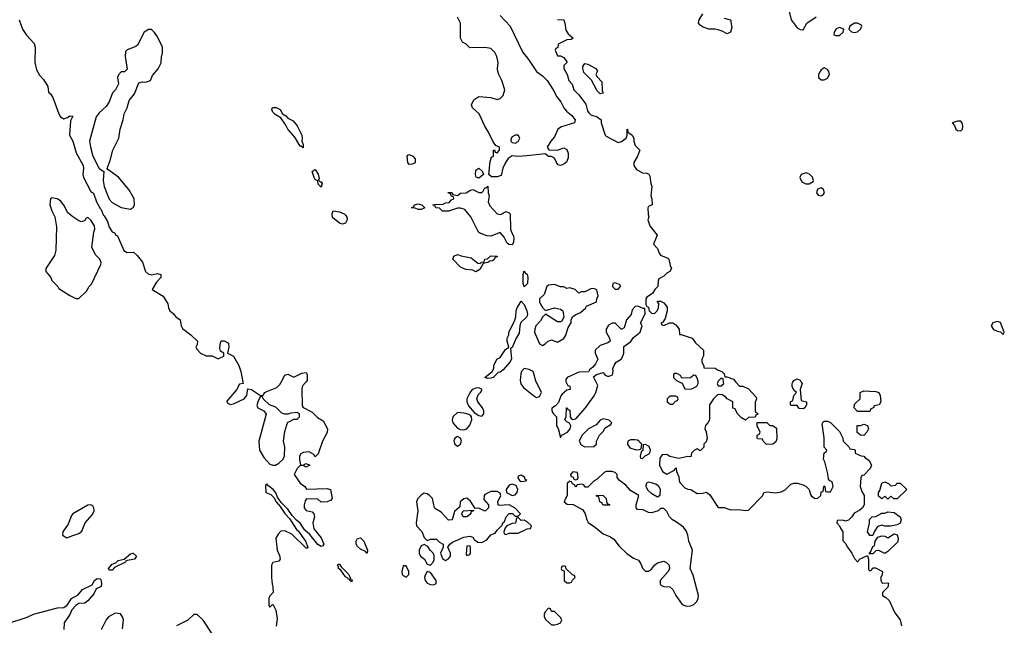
# Model space of a CAD drawing. Header units: inches. Extents: x 2380249 to 2585472, y 382747 to 546448.
# Tile 332 of 626: x 2541680 to 2548178, y 408394 to 412392. Entities that reach past the tile are written whole.
import ezdxf

# ---------------------------------------------------------------- set-up
doc = ezdxf.new("R2010")
doc.units = ezdxf.units.IN
doc.header["$MEASUREMENT"] = 0
doc.layers.add('C5440', color=7, linetype='Continuous')
doc.layers.add('C5441', color=7, linetype='Continuous')

msp = doc.modelspace()

# ---------------------------------------------------------------- linework, layer by layer
at = {"layer": 'C5440', "color": 4}
for points, elevation in [([(2543152.1, 410000), (2543154, 409990), (2543130, 409986), (2543110, 409948), (2543046, 409874), (2543050, 409862), (2543070, 409851.3), (2543090, 409856), (2543162, 409890), (2543179, 409910), (2543186, 409954), (2543210, 409951.3), (2543270, 409912), (2543287.3, 409912.7), (2543298, 409930), (2543310, 409938), (2543377.2, 409962.8), (2543396.6, 409983.4), (2543405.6, 410000)], 24), ([(2543569.1, 410000), (2543546, 409974), (2543542.8, 409957.2), (2543543.6, 409843.6), (2543551.3, 409831.3), (2543610, 409802), (2543645.4, 409765.4), (2543683.6, 409743.6), (2543712, 409690), (2543710, 409666), (2543678, 409610), (2543650, 409526), (2543630, 409506), (2543620.4, 409520.4), (2543590, 409538), (2543550, 409534), (2543534.8, 409525.2), (2543526, 409510), (2543526, 409486), (2543534, 409454), (2543550, 409452), (2543570, 409462), (2543594, 409450), (2543570, 409438), (2543550, 409448), (2543530, 409448), (2543512, 409430), (2543492, 409390), (2543530, 409332), (2543562, 409310), (2543572.7, 409292.7), (2543710, 409298), (2543732, 409290), (2543742, 409230), (2543730, 409218), (2543710, 409208.7), (2543670, 409206), (2543647.3, 409227.3), (2543572, 409228), (2543563.6, 409216.4), (2543558, 409190), (2543558, 409170), (2543570, 409152), (2543610, 409142), (2543622, 409130), (2543624.7, 409110), (2543614.8, 409070), (2543620.5, 409030), (2543670.4, 408970.4), (2543686.8, 408930), (2543681, 408919), (2543670, 408913.2), (2543646.7, 408926.7), (2543593.6, 408993.6), (2543562, 409022), (2543530, 409069.2), (2543507, 409087), (2543478.9, 409118.9), (2543450, 409161.2), (2543404.7, 409204.7), (2543380.9, 409240.9), (2543370, 409268.7), (2543353.2, 409290), (2543317.5, 409317.5), (2543310, 409328.7), (2543302, 409318), (2543304, 409270), (2543337.1, 409257.1), (2543358, 409238), (2543371.3, 409210), (2543399.1, 409179.1), (2543430, 409131), (2543459.9, 409099.9), (2543506, 409026), (2543517.1, 409017.1), (2543566.8, 408950), (2543582, 408910), (2543576.9, 408903.1), (2543570, 408904), (2543475.9, 408995.9), (2543430, 409017.2), (2543404, 409016), (2543384.5, 408995.5), (2543371, 408970), (2543378, 408890), (2543394.8, 408854.8), (2543398, 408830), (2543390, 408818), (2543351.2, 408808.9), (2543341, 408790), (2543341, 408710), (2543345.4, 408665.4), (2543351.3, 408648.7), (2543352, 408610), (2543330, 408588), (2543324, 408570), (2543324.7, 408524.7), (2543330, 408514), (2543348.4, 408531.6), (2543352, 408530), (2543370, 408494), (2543378.5, 408438.5), (2543372.5, 408387.5)], 24), ([(2544985.3, 410000), (2544988, 409988), (2545004.1, 409964.1), (2545070, 409911), (2545090, 409898), (2545110, 409904.7), (2545124, 409930), (2545090, 409998), (2545089.4, 410000)], 28), ([(2545285.6, 410000), (2545298, 409978), (2545311.6, 409971.6), (2545312, 409950), (2545290, 409946), (2545259.6, 409920.4), (2545251.2, 409908.9), (2545235.3, 409864.7), (2545216.9, 409843.1), (2545192.7, 409827.3), (2545192, 409810), (2545202, 409790), (2545222, 409770), (2545222.8, 409710), (2545233, 409693), (2545250, 409634), (2545258, 409650), (2545296, 409670), (2545312.7, 409690), (2545317.2, 409710), (2545309.2, 409729.2), (2545290, 409738), (2545278, 409750), (2545287.3, 409772.7), (2545288, 409830), (2545294, 409830), (2545298, 409818), (2545310, 409814), (2545312, 409770), (2545319.6, 409759.6), (2545330, 409752), (2545350, 409758), (2545414, 409830), (2545471.8, 409908.2), (2545481.2, 409930), (2545496.4, 409976.4), (2545483.9, 410000)], 28), ([(2546405.7, 410000), (2546430, 409972), (2546452, 409972), (2546490, 409954), (2546539.6, 409899.6), (2546542, 409890), (2546532.7, 409867.3), (2546534, 409810), (2546538, 409798), (2546550, 409794), (2546551.3, 409788.7), (2546538, 409782), (2546532.7, 409767.3), (2546490, 409766), (2546470, 409748), (2546443.1, 409763.1), (2546418, 409790), (2546402, 409822), (2546387.3, 409827.3), (2546386, 409870), (2546350, 409888), (2546340.4, 409900.4), (2546316.4, 409916.4), (2546290, 409918), (2546285.4, 409914.6), (2546258, 409890), (2546232, 409850), (2546232, 409750), (2546222, 409730), (2546206.4, 409713.6), (2546201, 409690), (2546210.8, 409670.8), (2546218, 409630), (2546210, 409606), (2546194, 409590), (2546194, 409570), (2546170, 409546), (2546150, 409558), (2546134, 409550), (2546114, 409530), (2546110, 409506), (2546090, 409508), (2546030, 409495.3), (2545970, 409508.7), (2545950, 409522), (2545921, 409519), (2545903.6, 409496.4), (2545902, 409450), (2545922, 409410), (2545950, 409392), (2546002, 409418), (2546006, 409430), (2546012.7, 409432.7), (2546014, 409410), (2546030, 409374), (2546031.3, 409350), (2546036.9, 409336.9), (2546070, 409302), (2546090, 409292), (2546110, 409291.3), (2546150, 409264.7), (2546185.4, 409265.4), (2546212, 409272), (2546235.3, 409255.3), (2546290, 409172), (2546330, 409171.3), (2546370, 409156), (2546421.5, 409158.5), (2546470, 409150.7), (2546490, 409154.8), (2546584, 409250), (2546590, 409271.3), (2546610, 409276), (2546670, 409268), (2546705.8, 409274.2), (2546731.9, 409288.1), (2546770, 409326), (2546790, 409332), (2546810, 409332), (2546850, 409322), (2546870.9, 409310.9), (2546890.9, 409290.9), (2546898, 409258), (2546905.4, 409245.4), (2546930, 409232), (2546947.3, 409232.7), (2546966, 409250), (2546970, 409274), (2546982, 409278), (2546986, 409310), (2546990, 409314), (2546994, 409310), (2546998, 409278), (2547010, 409274), (2547030, 409274), (2547048, 409310), (2547042, 409342), (2547027.3, 409347.3), (2547018, 409358), (2547013.6, 409393.6), (2546993.2, 409473.2), (2546984, 409490), (2546988.4, 409531.6), (2547002, 409538), (2547006, 409550), (2546988, 409570), (2546988, 409632), (2546976.4, 409723.6), (2546982, 409738), (2546990, 409742), (2547010, 409742), (2547030, 409732), (2547090, 409674), (2547112, 409630), (2547114, 409610), (2547152.7, 409572.7), (2547158, 409558), (2547190, 409554), (2547194, 409550), (2547194, 409530), (2547232.7, 409512.7), (2547251.2, 409511.1), (2547259.6, 409499.6), (2547283.6, 409483.6), (2547302, 409450), (2547292, 409430), (2547250, 409386), (2547238, 409382), (2547232, 409368), (2547226, 409310), (2547236.9, 409276.9), (2547252, 409250), (2547254, 409230), (2547254, 409190), (2547242, 409170), (2547225.4, 409154.6), (2547186.8, 409133.2), (2547172, 409110), (2547150, 409088.7), (2547130, 409082), (2547110, 409088), (2547074, 409086), (2547072, 409070), (2547091.3, 409051.3), (2547098, 409030), (2547111.3, 409010), (2547112.7, 408952.7), (2547130, 408934), (2547142, 408910), (2547172, 408870), (2547190, 408834), (2547210, 408814), (2547227.3, 408832.7), (2547274, 408854), (2547282, 408830), (2547282, 408762), (2547290, 408754), (2547302, 408758), (2547310, 408774), (2547327.3, 408772.7), (2547374, 408750), (2547371.6, 408728.4), (2547362, 408710), (2547362, 408690), (2547372.7, 408672.7), (2547410, 408674), (2547414, 408670), (2547410, 408646), (2547374, 408610), (2547374, 408590), (2547396.9, 408576.9), (2547417.3, 408557.3), (2547456, 408476), (2547491, 408430), (2547498.8, 408390)], 28), ([(2546036.3, 410000), (2546052.7, 409992.7), (2546070, 409954), (2546110, 409952), (2546130, 409962), (2546148, 409972), (2546158, 409990), (2546157, 410000)], 28), ([(2546287, 410000), (2546282, 409990), (2546290, 409974), (2546310, 409974), (2546326, 409990), (2546324.7, 410000)], 28), ([(2546838, 410000), (2546844.7, 409990), (2546831.3, 409950), (2546838, 409878), (2546872, 409870), (2546872, 409850), (2546862, 409830), (2546850, 409822), (2546824.7, 409824.7), (2546810, 409846), (2546770, 409846), (2546768, 409850), (2546768, 409870), (2546782, 409878), (2546788.4, 409911.6), (2546806, 409930), (2546790, 409946), (2546778, 409970), (2546778, 409990), (2546783.1, 410000)], 28), ([(2541595.4, 408404.6), (2541730, 408447.9), (2541770, 408467.8), (2541930, 408510.2), (2541970, 408511.8), (2541992.8, 408527.2), (2542020.5, 408570), (2542065.1, 408594.9), (2542094, 408630), (2542158.9, 408661.1), (2542172.3, 408690), (2542190, 408702.4), (2542210, 408700.7), (2542215.8, 408695.8), (2542219.3, 408670), (2542217.3, 408650), (2542184.7, 408635.3), (2542170, 408600.9), (2542130, 408556.2), (2542110, 408539.5), (2542070, 408538.4), (2542050, 408525.6), (2542023, 408497), (2542010, 408466), (2541972.2, 408410), (2541970, 408366)], 16), ([(2542357.2, 408370), (2542364, 408430), (2542359, 408450), (2542346, 408470), (2542310, 408473.2), (2542266, 408450), (2542251, 408430), (2542216.8, 408363.2)], 24), ([(2542955.3, 408330), (2542890, 408428), (2542850, 408466), (2542830, 408466), (2542790, 408428), (2542714, 408390)], 24)]:
    msp.add_lwpolyline(points, dxfattribs=dict(at, elevation=elevation))
for points, elevation in [([(2544710, 409960.9), (2544690, 409959.3), (2544666.8, 409950), (2544650, 409928.7), (2544630.7, 409890), (2544630.6, 409870), (2544641.7, 409841.7), (2544678.8, 409798.8), (2544710, 409779.1), (2544730, 409774), (2544743.7, 409790), (2544743.6, 409810), (2544735.1, 409830), (2544703.6, 409870), (2544697.6, 409890), (2544705.1, 409914.9), (2544721.2, 409930), (2544732.7, 409950)], 28), ([(2547210, 409806), (2547188, 409830), (2547190, 409854), (2547226, 409890), (2547226, 409930), (2547250, 409942), (2547330, 409938), (2547350.7, 409930.7), (2547358, 409910), (2547362, 409870), (2547352, 409850), (2547318, 409842), (2547314, 409830), (2547298, 409822), (2547290, 409806)], 28), ([(2543270, 409906), (2543251.3, 409870), (2543245.4, 409845.4), (2543252, 409830), (2543290.8, 409810.8), (2543307.1, 409787.1), (2543258.8, 409610), (2543262, 409550), (2543290, 409502), (2543330, 409458), (2543350, 409451.3), (2543368.4, 409451.6), (2543390, 409464.7), (2543418, 409490), (2543428.4, 409511.6), (2543429, 409570), (2543421.2, 409610), (2543430, 409674), (2543442, 409718), (2543450, 409734), (2543460.4, 409739.6), (2543490, 409754), (2543510, 409754), (2543526, 409770), (2543526, 409790), (2543510, 409798), (2543470, 409795.3), (2543450, 409788), (2543430, 409788), (2543410, 409795.3), (2543370, 409833.2), (2543329.3, 409849.3), (2543286, 409890), (2543282, 409902)], 24), ([(2546010, 409906), (2545970, 409906), (2545954, 409890), (2545954, 409870), (2545962, 409862), (2545970, 409854), (2545990, 409854), (2546007.3, 409872.7), (2546022, 409878), (2546026, 409890), (2546022, 409902)], 28), ([(2544570, 409799.3), (2544538.8, 409770), (2544534.8, 409750), (2544538.8, 409730), (2544570, 409694.8), (2544586.8, 409686.8), (2544610, 409684), (2544630, 409690.8), (2544650, 409716), (2544662.9, 409750), (2544661.2, 409770), (2544657.5, 409777.5), (2544644.8, 409784.8), (2544614, 409794)], 28), ([(2545530, 409758), (2545510, 409748), (2545483.6, 409716.4), (2545434, 409690), (2545390, 409646), (2545372, 409610), (2545385.4, 409585.4), (2545410, 409572), (2545470, 409574), (2545486, 409590), (2545486, 409610), (2545506, 409650), (2545530, 409674), (2545543.1, 409696.9), (2545580.4, 409719.6), (2545588, 409730), (2545570, 409748)], 28), ([(2546608.4, 409588.4), (2546586, 409610), (2546582, 409622), (2546550, 409626), (2546546, 409630), (2546546, 409650), (2546562, 409658), (2546566, 409670), (2546548, 409710), (2546547.3, 409732.7), (2546610, 409732), (2546630, 409714), (2546650, 409712), (2546675.3, 409695.3), (2546676, 409624), (2546670, 409606), (2546650, 409588.7)], 28), ([(2547250, 409646), (2547228.4, 409648.4), (2547207.3, 409667.3), (2547207.3, 409712.7), (2547230, 409714), (2547250, 409722), (2547274, 409714), (2547282, 409690), (2547271, 409669)], 28), ([(2544570, 409641.2), (2544550.7, 409629.3), (2544544, 409610), (2544551, 409590), (2544570, 409577.3), (2544589, 409590), (2544595.1, 409610), (2544589.3, 409629.3)], 28), ([(2545739, 409619), (2545710, 409618), (2545694, 409610), (2545692, 409590), (2545706.4, 409566.4), (2545748, 409552), (2545770, 409554), (2545782, 409558), (2545786, 409590), (2545768.4, 409608.4), (2545756.4, 409616.4)], 28), ([(2545810, 409588), (2545794, 409586), (2545792, 409548), (2545782, 409538), (2545774, 409510), (2545778, 409498), (2545790, 409494), (2545807.3, 409512.7), (2545834.6, 409525.4), (2545840.4, 409539.6), (2545842, 409550), (2545833.6, 409573.6)], 28), ([(2545588.8, 409408.9), (2545551.2, 409408.9), (2545536.9, 409403.1), (2545490, 409358), (2545471.6, 409348.4), (2545430, 409306), (2545410, 409306), (2545402, 409322), (2545390, 409326), (2545358, 409322), (2545350, 409306), (2545342, 409322), (2545327.3, 409327.3), (2545322, 409342), (2545310, 409346), (2545294, 409330), (2545294, 409250), (2545283.6, 409236.4), (2545274, 409210), (2545292.7, 409192.7), (2545331.6, 409191.6), (2545396.9, 409156.9), (2545412, 409130), (2545422, 409090), (2545431.6, 409071.6), (2545479.8, 409039.8), (2545530, 408998), (2545578, 408978), (2545602, 408962), (2545635.3, 408915.3), (2545687.1, 408867.1), (2545730, 408838), (2545763.6, 408823.6), (2545779.8, 408799.8), (2545791.2, 408771.1), (2545810, 408752), (2545830, 408751.3), (2545850, 408764.7), (2545869.4, 408790.6), (2545890, 408806), (2545930, 408818), (2545950, 408806), (2545966, 408790), (2545967.3, 408770), (2545958.8, 408750), (2545906, 408690), (2545906.4, 408666.4), (2545916, 408656), (2545930, 408651), (2545970, 408647.3), (2545990, 408630.8), (2546010.5, 408590.5), (2546051.2, 408531.1), (2546079.6, 408519.6), (2546110, 408522), (2546128.4, 408531.6), (2546148.4, 408551.6), (2546158, 408570), (2546159, 408590), (2546125.6, 408725.6), (2546104, 408770), (2546119.3, 408890), (2546095.1, 408950), (2546089.2, 408990), (2546078, 409018), (2546061.2, 409041.2), (2546015.5, 409075.5), (2545988, 409090), (2545968, 409110), (2545950, 409146), (2545930, 409166), (2545910, 409166), (2545894, 409150), (2545850, 409135.3), (2545830, 409138), (2545795.3, 409155.3), (2545758, 409158), (2545748.4, 409168.4), (2545748.4, 409188.4), (2545766, 409250), (2545710, 409284), (2545679.1, 409319.1), (2545639, 409350), (2545624, 409370), (2545622, 409390), (2545610, 409402)], 28), ([(2545330, 409406), (2545314, 409390), (2545318, 409378), (2545332.7, 409372.7), (2545338, 409358), (2545350, 409354), (2545362, 409358), (2545366, 409370), (2545362, 409402)], 28), ([(2544990, 409385.2), (2544970, 409378), (2544966.8, 409366.8), (2544978, 409350), (2544990, 409342.8), (2545010, 409344.7), (2545026, 409350), (2545016.4, 409356.4), (2545011.9, 409371.9)], 28), ([(2545830, 409338), (2545814, 409330), (2545812, 409310), (2545825.4, 409285.4), (2545846.4, 409266.4), (2545890, 409242), (2545907.3, 409252.7), (2545908.7, 409290), (2545898, 409310), (2545883.1, 409323.1), (2545850, 409335.3)], 28), ([(2547430, 409314), (2547462, 409318), (2547468.4, 409331.6), (2547490, 409332), (2547530, 409294), (2547530, 409286), (2547470, 409228), (2547448.4, 409228.4), (2547430, 409246), (2547410, 409226), (2547390, 409246), (2547370, 409228), (2547347.3, 409247.3), (2547348, 409270), (2547356.4, 409283.6), (2547370, 409332), (2547390, 409342), (2547414, 409330)], 28), ([(2544830, 409278), (2544790, 409278), (2544750, 409258), (2544744.7, 409250), (2544743.6, 409223.6), (2544774, 409190), (2544774, 409170), (2544754, 409150), (2544750, 409148), (2544710, 409168), (2544686, 409166), (2544654.2, 409214.2), (2544630, 409232.7), (2544610, 409229), (2544586.8, 409210), (2544583.6, 409176.4), (2544550, 409146), (2544534, 409090), (2544510, 409088), (2544460.4, 409140.4), (2544423.1, 409163.1), (2544418, 409170), (2544405.2, 409230), (2544385.2, 409250), (2544370, 409262.7), (2544350, 409265.2), (2544330, 409253.2), (2544307.3, 409230), (2544299.1, 409210), (2544307.7, 409150), (2544296, 409070), (2544298, 409050), (2544333.7, 409013.7), (2544350, 408974), (2544370, 408954), (2544390, 408962), (2544430, 408962), (2544450, 408942), (2544474, 408930), (2544474, 408910), (2544458, 408870), (2544470, 408834), (2544490, 408822), (2544510, 408832), (2544522, 408850), (2544522, 408870), (2544506, 408910), (2544518, 408930), (2544536.5, 408943.5), (2544610, 408974.8), (2544650, 408982.8), (2544670, 408974.8), (2544679.3, 408959.3), (2544702.4, 408942.4), (2544730, 408940.5), (2544761.7, 408958.3), (2544790, 408991), (2544817.2, 409002.8), (2544830, 409022), (2544864, 409056), (2544869, 409070), (2544880.4, 409079.6), (2544889.4, 409110.6), (2544910, 409131.3), (2544931.6, 409131.6), (2544950, 409114), (2544970, 409114), (2544986, 409130), (2544950, 409168), (2544910, 409189), (2544844, 409184), (2544838, 409190), (2544835.3, 409210), (2544855.3, 409250), (2544850, 409266)], 28), ([(2544930, 409326), (2544910, 409319), (2544891, 409290), (2544892, 409270), (2544930, 409250.8), (2544950, 409254.8), (2544962.7, 409270), (2544966.6, 409290), (2544956.2, 409316.2)], 28), ([(2545530, 409186), (2545522, 409202), (2545508.4, 409208.4), (2545502, 409242), (2545487.3, 409247.3), (2545487.3, 409252.7), (2545531.2, 409251.1), (2545551.3, 409230), (2545552, 409212), (2545558, 409198), (2545574, 409190), (2545570, 409186)], 28), ([(2542150, 409189.2), (2542130, 409186.6), (2542031, 409130), (2542021.7, 409118.3), (2541998.5, 409061.5), (2541964.7, 409010), (2541962, 408990), (2541990, 408972), (2542030, 408986), (2542070, 409000.7), (2542090, 409016), (2542112.7, 409070), (2542157.2, 409122.8), (2542171.9, 409148.1), (2542169.2, 409170), (2542162, 409182)], 24), ([(2544630, 409109), (2544606, 409110), (2544598, 409130), (2544606, 409150), (2544674, 409154), (2544674, 409150), (2544658, 409142), (2544658, 409130)], 28), ([(2547430, 409048), (2547390, 409048.7), (2547370, 409055.3), (2547350, 409048.7), (2547338, 409042), (2547318, 409010), (2547310, 408986), (2547290, 408986), (2547275.3, 409010), (2547288, 409068), (2547288, 409092), (2547306, 409110), (2547330, 409112), (2547370, 409134), (2547390, 409134), (2547410, 409142), (2547450, 409138), (2547491.3, 409110), (2547498, 409090), (2547490, 409068), (2547470, 409058)], 28), ([(2544970, 409106), (2544958, 409102), (2544952.7, 409067.3), (2544930, 409066), (2544894, 409050), (2544883.6, 409036.4), (2544874, 409010), (2544878, 408998), (2544890, 408994), (2544910, 409002), (2544970, 409002), (2545028.4, 409031.6), (2545050, 409034), (2545058, 409050), (2545030, 409078), (2545010, 409088), (2544990, 409086)], 28), ([(2543970, 408869.2), (2543962, 408882), (2543930, 408896), (2543910, 408914), (2543900.9, 408930), (2543899.3, 408950), (2543910, 408966), (2543930, 408970.8), (2543950.4, 408950.4), (2543976, 408890), (2543974, 408870)], 24), ([(2547390, 408868), (2547350, 408888), (2547330, 408886), (2547310, 408866), (2547286, 408866), (2547298, 408882), (2547310, 408914), (2547322, 408918), (2547326, 408950), (2547344, 408976), (2547370, 408984.7), (2547390, 408982), (2547410, 408972), (2547450, 408998), (2547470, 408992), (2547478, 408970), (2547474.8, 408945.2), (2547410, 408882)], 28), ([(2544350, 408928), (2544330, 408918), (2544316, 408890), (2544316, 408870), (2544326, 408850), (2544350.7, 408830.7), (2544370, 408798), (2544390, 408792), (2544408.8, 408811.1), (2544414.6, 408825.4), (2544414.6, 408854.6), (2544408.7, 408870), (2544388.7, 408890), (2544374, 408914)], 28), ([(2544650, 408918), (2544630, 408915.3), (2544625.4, 408865.4), (2544630, 408854), (2544650, 408862), (2544654.6, 408874.6), (2544655.3, 408910)], 28), ([(2542290, 408757.2), (2542270, 408758), (2542266, 408770), (2542290, 408797.3), (2542313.2, 408806.8), (2542330, 408821), (2542368.9, 408831.1), (2542410, 408866), (2542426, 408870), (2542429.6, 408870.4), (2542450.5, 408850.5), (2542438, 408830), (2542381, 408819), (2542378, 408810), (2542304.9, 408775.1)], 16), ([(2543870, 408678), (2543866.3, 408686.3), (2543858, 408690), (2543858, 408698), (2543850, 408695.3), (2543844.8, 408704.8), (2543830, 408714), (2543798.9, 408758.9), (2543783.7, 408770), (2543783.1, 408783.1), (2543778, 408790), (2543783.1, 408796.9), (2543790, 408798), (2543800.5, 408780.5), (2543850.4, 408730.4), (2543861, 408710), (2543861, 408701), (2543870, 408698), (2543874.8, 408690)], 24), ([(2544230, 408786), (2544210, 408786), (2544201, 408750), (2544204.7, 408730), (2544210, 408722), (2544230, 408712), (2544248, 408730), (2544248, 408750)], 28), ([(2544370, 408748), (2544354.8, 408725.2), (2544350.8, 408710), (2544354.8, 408690), (2544370, 408671), (2544390, 408662.8), (2544410, 408661), (2544428, 408670), (2544428.7, 408690), (2544390, 408742)], 28), ([(2545270, 408786), (2545258, 408782), (2545254, 408770), (2545258, 408758), (2545274, 408754), (2545274, 408690), (2545290, 408674), (2545310, 408674), (2545322, 408678), (2545327.3, 408692.7), (2545346, 408710), (2545342, 408722), (2545327.3, 408727.3), (2545286, 408766), (2545282, 408782)], 28), ([(2545170, 408506), (2545150, 408486), (2545142, 408470), (2545142, 408450), (2545152, 408430), (2545190, 408398), (2545210, 408396), (2545230, 408401), (2545248, 408410), (2545256.4, 408423.6), (2545258, 408430), (2545250, 408446), (2545210, 408486), (2545190, 408486), (2545182, 408502)], 28)]:
    msp.add_lwpolyline(points, close=True, dxfattribs=dict(at, elevation=elevation))
at = {"layer": 'C5441', "color": 4}
for points, elevation in [([(2546747.3, 412490), (2546771.3, 412390), (2546810, 412339.1), (2546830, 412327.7), (2546850, 412324.7), (2546875.3, 412370), (2546935.3, 412410)], 32), ([(2541676, 412390), (2541698, 412330), (2541724.7, 412290), (2541774.4, 412234.4), (2541781, 412210), (2541778.8, 412110), (2541790, 412062), (2541810, 412026), (2541836.8, 411996.8), (2541864.7, 411950), (2541870, 411914), (2541883.5, 411903.5), (2541899.1, 411879.1), (2541938.4, 411770), (2541950, 411750.7), (2541970, 411738), (2541994.6, 411745.4), (2542010, 411758), (2542030, 411754), (2542014.8, 411725.2), (2542008.2, 411630), (2542030.3, 411590), (2542053.3, 411513.3), (2542098, 411430), (2542100.7, 411410), (2542096, 411370), (2542101, 411350), (2542150, 411258), (2542166.4, 411246.4), (2542187.3, 411190), (2542210, 411144.7), (2542218, 411138), (2542230, 411104.7), (2542238, 411098), (2542259.1, 411059.1), (2542270, 411022), (2542290, 410992), (2542304.7, 410984.7), (2542314, 410970), (2542324.7, 410964.7), (2542367.5, 410867.5), (2542390, 410854), (2542430, 410858), (2542455.9, 410835.9), (2542490.6, 410790.6), (2542511, 410730), (2542530, 410711), (2542552.1, 410707.9), (2542590, 410717.3), (2542610.5, 410710.5), (2542610.3, 410689.7), (2542581.7, 410658.3), (2542554, 410610), (2542626.4, 410566.4), (2542656.3, 410516.3), (2542661, 410490), (2542671, 410470), (2542692.7, 410452.7), (2542710, 410431), (2542738, 410410), (2542746, 410370), (2542754.4, 410354.4), (2542810, 410312), (2542854, 410270), (2542851.6, 410248.4), (2542842, 410230), (2542850, 410214), (2542874, 410190), (2542910, 410172), (2542950, 410172), (2542990, 410154), (2543026, 410170), (2543026, 410190), (2543004, 410204), (2543000.2, 410220.2), (2543002, 410250), (2543009.1, 410270.9), (2543030, 410272), (2543057.3, 410257.3), (2543061, 410230), (2543052, 410190), (2543090.5, 410170.5), (2543126, 410110), (2543138.8, 410070), (2543152.1, 410000)], 24), ([(2544850, 412418.8), (2544916, 412350), (2544999.1, 412179.1), (2545038.8, 412130), (2545090.8, 412050), (2545130, 412022), (2545160.5, 411990), (2545200.5, 411930), (2545223.8, 411883.8), (2545250.8, 411850), (2545270.7, 411810), (2545288.3, 411788.3), (2545321.4, 411761.4), (2545344.7, 411730), (2545342, 411710), (2545254.8, 411685.2), (2545230.8, 411669.2), (2545210, 411618), (2545184.7, 411590), (2545162, 411550), (2545172.7, 411532.7), (2545230, 411531.3), (2545270, 411546), (2545290, 411536), (2545300.5, 411510), (2545299.9, 411480.1), (2545287.9, 411452.1), (2545270, 411437.2), (2545250, 411429.2), (2545234.6, 411434.6), (2545222, 411450), (2545210, 411478), (2545190, 411488), (2545170, 411488), (2545147.3, 411507.3), (2545027.1, 411492.9), (2544970, 411489.3), (2544930, 411493.2), (2544903.8, 411476.2), (2544886, 411450), (2544867.5, 411412.5), (2544856.8, 411363.2), (2544830, 411354), (2544794.6, 411354.6), (2544775.3, 411370), (2544784.5, 411455.5), (2544794.6, 411485.4), (2544806, 411490), (2544806, 411530), (2544812.7, 411532.7), (2544818, 411518), (2544830, 411514), (2544846, 411530), (2544846, 411550), (2544822, 411562), (2544805.2, 411585.2), (2544774, 411650), (2544749.3, 411689.3), (2544713.2, 411770), (2544669.2, 411809.2), (2544662, 411830), (2544678, 411862), (2544710, 411884.7), (2544790, 411878.8), (2544830, 411866), (2544850, 411871.3), (2544870, 411892), (2544881.2, 411930), (2544862.7, 411990), (2544840.9, 412030), (2544835.1, 412050), (2544832.7, 412070), (2544837.2, 412110), (2544829, 412150), (2544815.5, 412175.5), (2544790, 412202), (2544750, 412208.7), (2544650, 412206), (2544626, 412230), (2544603.1, 412243.1), (2544588, 412270), (2544588, 412370), (2544568.8, 412408.9)], 24), ([(2545230, 412393.4), (2545270.7, 412390.7), (2545278, 412370), (2545283.5, 412323.5), (2545299.6, 412299.6), (2545332, 412270), (2545319.6, 412260.4), (2545290, 412258), (2545234, 412230), (2545231.6, 412208.4), (2545218, 412202), (2545214, 412190), (2545230, 412154), (2545250, 412154), (2545270, 412142), (2545290, 412114), (2545291.3, 412110), (2545272, 412090), (2545272, 412070), (2545292, 412030), (2545304.7, 411990), (2545325.4, 411965.4), (2545338, 411930), (2545370, 411896), (2545415.1, 411835.1), (2545428.2, 411790), (2545437, 411777), (2545450, 411764.9), (2545491.3, 411750), (2545518, 411730), (2545518, 411710), (2545542.8, 411630), (2545550, 411622.8), (2545630, 411580.7), (2545637.5, 411582.5), (2545652.3, 411587.7), (2545682, 411610), (2545688.7, 411630), (2545688.7, 411670), (2545692, 411670), (2545694, 411650), (2545722, 411630), (2545732, 411610), (2545732, 411590), (2545742, 411562), (2545772, 411530), (2545758, 411490), (2545732, 411450), (2545732, 411430), (2545750, 411402), (2545790, 411382), (2545819.6, 411379.6), (2545832.7, 411372.7), (2545839.6, 411359.6), (2545844.7, 411310), (2545852, 411290), (2545844.7, 411230), (2545851.6, 411208.4), (2545854, 411170), (2545830, 411158), (2545824.7, 411150), (2545826.8, 411106.8), (2545832, 411090), (2545824.7, 411070), (2545838, 411030), (2545886, 410970), (2545862, 410910), (2545890, 410882), (2545901, 410850), (2545910, 410838), (2545958, 410818), (2545964.7, 410810), (2545972, 410770), (2545982, 410750), (2545970.9, 410729.1), (2545950, 410718), (2545930, 410698), (2545898, 410682), (2545892.7, 410667.3), (2545891, 410630), (2545871.3, 410610), (2545855.3, 410584.7), (2545819.6, 410560.4), (2545812, 410550), (2545812.7, 410512.7), (2545818, 410498), (2545830, 410494), (2545834, 410470), (2545850, 410454), (2545870, 410452), (2545888, 410470), (2545895.3, 410490), (2545898, 410518), (2545888.4, 410528.4), (2545890, 410534), (2545910, 410534), (2545930, 410522), (2545954, 410494), (2545954, 410470), (2545939.8, 410420.2), (2545924.7, 410395.3), (2545914, 410390), (2545918, 410378), (2545930, 410374), (2545968.7, 410391.3), (2545990, 410391), (2546010, 410378), (2546031.3, 410350), (2546034, 410314), (2546046, 410314), (2546118, 410290), (2546139.6, 410259.6), (2546192, 410210), (2546192.7, 410172.7), (2546182, 410150), (2546182, 410130), (2546194, 410106), (2546194, 410094), (2546270, 410091), (2546290, 410078), (2546314, 410070), (2546330, 410054), (2546334, 410034), (2546346, 410034), (2546390, 410018), (2546405.7, 410000)], 28), ([(2546330, 412401), (2546370.8, 412390.8), (2546379.8, 412340.2), (2546370.9, 412309.1), (2546350, 412298), (2546316.5, 412316.5), (2546290, 412324), (2546270, 412328.7), (2546228.4, 412328.4), (2546190, 412342), (2546170, 412355.3), (2546159, 412370), (2546165.2, 412390), (2546189.3, 412430)], 28), ([(2545483.9, 410000), (2545466, 410034), (2545486, 410050), (2545530, 410062), (2545544.7, 410044.7), (2545559.6, 410039.6), (2545570, 410038.8), (2545592.3, 410047.7), (2545597.2, 410070), (2545594, 410090), (2545604, 410110), (2545617.2, 410130), (2545649.2, 410150), (2545660.9, 410170), (2545666.6, 410190), (2545666.3, 410233.7), (2545712.1, 410267.9), (2545730, 410294.8), (2545775.3, 410330), (2545788, 410370), (2545778, 410390), (2545808, 410450), (2545806, 410486), (2545794, 410486), (2545760.4, 410500.4), (2545741, 410499), (2545722.8, 410477.2), (2545714.8, 410445.2), (2545684.7, 410410), (2545670, 410358), (2545654, 410350), (2545650, 410349), (2545610, 410388), (2545590, 410388), (2545565.4, 410374.6), (2545551.3, 410350), (2545551.3, 410330), (2545571.3, 410290), (2545576, 410270), (2545562, 410258), (2545510, 410242), (2545478, 410210), (2545478, 410190), (2545494.8, 410150), (2545479.8, 410120.2), (2545462, 410098), (2545439.6, 410080.4), (2545432.7, 410067.3), (2545370, 410064), (2545294, 410030), (2545283.6, 410016.4), (2545283.6, 410003.6), (2545285.6, 410000)], 28), ([(2543405.6, 410000), (2543430, 410044.7), (2543450, 410051.3), (2543490, 410032), (2543542, 410058), (2543570, 410062), (2543578, 410050), (2543578, 410010), (2543569.1, 410000)], 24), ([(2545089.4, 410000), (2545068.8, 410068.9), (2545042, 410082), (2545010, 410088.7), (2544990.7, 410069.3), (2544986.2, 410053.8), (2544983, 410010), (2544985.3, 410000)], 28), ([(2546157, 410000), (2546155.3, 410015.3), (2546142, 410042), (2546130, 410046), (2546107.3, 410027.3), (2546050, 410026), (2546042, 410042), (2546016.4, 410056.4), (2546003.6, 410056.4), (2545994, 410050), (2545994, 410030), (2546014, 410010), (2546036.3, 410000)], 28), ([(2546324.7, 410000), (2546322, 410022), (2546310, 410026), (2546290, 410006), (2546287, 410000)], 28), ([(2546783.1, 410000), (2546788.8, 410011.1), (2546810, 410022), (2546830, 410012), (2546838, 410000)], 28)]:
    msp.add_lwpolyline(points, dxfattribs=dict(at, elevation=elevation))
for points, elevation in [([(2542550, 412328), (2542530, 412328), (2542502, 412310), (2542456.9, 412223.1), (2542445.4, 412214.6), (2542390, 412194), (2542378.8, 412181.2), (2542374.8, 412150), (2542390, 412066), (2542371.3, 412048.7), (2542350, 412048), (2542331.1, 412028.9), (2542326, 412010), (2542331.1, 411968.9), (2542312, 411930), (2542291.1, 411908.9), (2542270.9, 411849.1), (2542250, 411818), (2542203.5, 411776.5), (2542184.7, 411750), (2542141, 411590), (2542146, 411550), (2542162.8, 411490), (2542204.7, 411410), (2542234, 411390), (2542230.8, 411330), (2542237.3, 411290), (2542270, 411207.7), (2542290, 411184.9), (2542350, 411152), (2542410, 411142), (2542430, 411154), (2542438, 411170), (2542435.3, 411210), (2542399, 411270), (2542331.9, 411351.9), (2542262, 411402), (2542258, 411410), (2542277.5, 411462.5), (2542294, 411530), (2542334, 411610), (2542342, 411670), (2542362, 411730), (2542369, 411770), (2542389.1, 411810.9), (2542402, 411858), (2542438, 411902), (2542465.2, 411974.8), (2542490, 411981), (2542510, 411978.8), (2542542, 411990), (2542557.2, 412022.8), (2542592.5, 412067.5), (2542612.5, 412107.5), (2542615.3, 412150), (2542622, 412170), (2542622, 412210), (2542590, 412278), (2542570, 412308)], 28), ([(2547090, 412341.2), (2547068.1, 412331.9), (2547056, 412310), (2547052.7, 412292.7), (2547066.8, 412286.8), (2547090, 412287.3), (2547115.3, 412310), (2547118, 412330)], 32), ([(2547190, 412368.7), (2547158, 412350), (2547151.3, 412330), (2547170, 412311.3), (2547190, 412307.3), (2547208.8, 412311.1), (2547228, 412330), (2547238, 412350), (2547235.3, 412355.3), (2547210, 412368)], 32), ([(2545510, 411902), (2545490, 411922), (2545453.6, 411993.6), (2545402.7, 412042.7), (2545395.3, 412070), (2545396.4, 412083.6), (2545410, 412102), (2545430, 412098), (2545482, 412070), (2545492.7, 412052.7), (2545482, 412030), (2545490, 412014), (2545522, 411982), (2545524.7, 411924.7), (2545530, 411906)], 28), ([(2546990, 412073.2), (2546970, 412061.2), (2546962, 412050), (2546950.7, 412030), (2546951, 412010), (2546970, 411994.8), (2546990, 411994.8), (2547010, 412006), (2547025.2, 412030), (2547019.3, 412050), (2547010, 412064)], 32), ([(2543550, 411546), (2543538, 411558), (2543530, 411558), (2543496, 411616), (2543449.4, 411669.4), (2543436.5, 411696.5), (2543403.1, 411743.1), (2543366.3, 411766.3), (2543350, 411782), (2543343.1, 411796.9), (2543347.3, 411812.7), (2543371.6, 411811.6), (2543398, 411798), (2543414, 411770), (2543436.9, 411756.9), (2543450, 411742), (2543483.6, 411723.6), (2543511.2, 411691.1), (2543541, 411630), (2543544.7, 411610), (2543542, 411590), (2543551.2, 411568.9)], 24), ([(2547890, 411722), (2547870, 411722), (2547834, 411710), (2547850, 411694), (2547858, 411670), (2547870, 411661), (2547890, 411658), (2547902, 411670), (2547904, 411690), (2547899, 411710)], 32), ([(2544950, 411629.2), (2544930, 411619), (2544922.8, 411610), (2544921, 411590), (2544930, 411581), (2544950, 411577.3), (2544970, 411587.7), (2544981.2, 411610), (2544970, 411628.7)], 24), ([(2544250, 411435.3), (2544241.2, 411450), (2544238, 411490), (2544242, 411498), (2544250, 411502), (2544274, 411490), (2544290, 411474), (2544290, 411448), (2544270, 411438)], 24), ([(2544710, 411345.2), (2544693.2, 411353.2), (2544687, 411370), (2544690, 411398), (2544710, 411410.7), (2544734.8, 411390), (2544741, 411370)], 24), ([(2543662, 411322), (2543670, 411322), (2543676, 411310), (2543670, 411286), (2543650, 411306), (2543648, 411328), (2543630, 411338), (2543624, 411350), (2543609, 411390), (2543620.4, 411399.6), (2543630, 411402), (2543650, 411372), (2543656.9, 411343.1), (2543652.7, 411332.7)], 24), ([(2546870, 411382), (2546838, 411370), (2546828, 411350), (2546842.2, 411322.2), (2546867.8, 411307.8), (2546890, 411307.6), (2546915.8, 411324.2), (2546918.3, 411330), (2546913.1, 411353.1), (2546893, 411373)], 32), ([(2544853.2, 411106.8), (2544890, 411126), (2544910, 411118), (2544916, 411110), (2544918.8, 411010), (2544924.7, 410990), (2544937.3, 410970), (2544940.7, 410950), (2544939.8, 410920.2), (2544930, 410906), (2544908.4, 410908.4), (2544896.4, 410916.4), (2544876.4, 410956.4), (2544850, 410986), (2544790, 410962), (2544764.7, 410964.7), (2544720.2, 410980.2), (2544708, 410990), (2544658, 411090), (2544618, 411138), (2544590, 411148.7), (2544570, 411148.7), (2544510, 411128.7), (2544470, 411128), (2544450, 411148), (2544426, 411150), (2544422, 411162), (2544406, 411170), (2544430, 411174), (2544470, 411172), (2544490, 411182), (2544514, 411186), (2544530, 411202), (2544546, 411210), (2544542, 411222), (2544530, 411226), (2544522, 411242), (2544508, 411248), (2544508, 411252), (2544530, 411252), (2544538, 411238), (2544570, 411232), (2544590, 411246), (2544626, 411250), (2544650, 411264.7), (2544670, 411270.8), (2544710, 411251), (2544728.8, 411251.1), (2544739.3, 411260.7), (2544750, 411282), (2544758, 411282), (2544770, 411294), (2544770.8, 411250), (2544777.3, 411230), (2544770.7, 411190), (2544783, 411163), (2544830, 411110.8)], 24), ([(2546970, 411282.4), (2546945.9, 411274.1), (2546939.5, 411250), (2546950, 411233.4), (2546970, 411228.5), (2546983, 411237), (2546991.4, 411250), (2546985.1, 411270)], 32), ([(2541890, 411215.3), (2541882, 411210), (2541878, 411170), (2541891, 411130), (2541911, 411090), (2541923.5, 411023.5), (2541919.1, 410870), (2541910, 410835.3), (2541852, 410750), (2541852, 410730), (2541884.7, 410690), (2541891.3, 410670), (2541931.3, 410630), (2541938, 410618), (2542010, 410571.3), (2542050, 410552), (2542070, 410552), (2542120.4, 410599.6), (2542138, 410630), (2542153.6, 410646.4), (2542215.3, 410775.3), (2542218, 410790), (2542208, 410810), (2542180.2, 410840.2), (2542155.3, 410890), (2542168, 410990), (2542175.3, 411010), (2542174, 411030), (2542150, 411068), (2542130, 411086), (2542118, 411082), (2542110, 411066), (2542090, 411058), (2542070, 411064), (2542029.5, 411089.5), (2541996.5, 411116.5), (2541970, 411168), (2541950, 411195.3), (2541926, 411210)], 24), ([(2544310, 411138), (2544290, 411148), (2544266, 411150), (2544282, 411158), (2544286, 411170), (2544310, 411176), (2544334, 411170), (2544354, 411150), (2544350, 411148), (2544330, 411138)], 24), ([(2543810, 411042), (2543790, 411048.7), (2543745.2, 411085.2), (2543742, 411110), (2543748.8, 411131.1), (2543790, 411124), (2543822, 411110), (2543830, 411102), (2543838, 411090), (2543842, 411070), (2543830, 411048)], 24), ([(2544718, 410782), (2544728.4, 410791.6), (2544746, 410794), (2544750, 410812), (2544767.3, 410812.7), (2544790, 410832), (2544831.3, 410831.3), (2544830, 410826), (2544818, 410822), (2544810, 410806), (2544799.6, 410800.4), (2544782, 410798), (2544770, 410788), (2544738, 410782), (2544716.9, 410743.1), (2544690, 410728), (2544670, 410738), (2544623.1, 410743.1), (2544590, 410758), (2544538, 410810), (2544546, 410830), (2544570, 410842), (2544592.7, 410832.7), (2544659.6, 410819.6), (2544703.6, 410783.6)], 24), ([(2545010, 410628), (2545002, 410650), (2545002, 410710), (2545010, 410734), (2545018, 410718), (2545030, 410711.3), (2545034, 410690), (2545030.8, 410650)], 24), ([(2545210, 410644), (2545170, 410639), (2545158, 410630), (2545142, 410578), (2545111, 410550), (2545110.8, 410530), (2545118.8, 410510), (2545130, 410491.3), (2545150, 410472), (2545210, 410490.8), (2545250, 410481), (2545264.7, 410470), (2545272, 410430), (2545258, 410402), (2545250, 410398), (2545230, 410398), (2545150, 410448), (2545130, 410428), (2545116.8, 410403.2), (2545086.8, 410370), (2545078.8, 410350), (2545077.3, 410330), (2545110, 410252), (2545130, 410242), (2545148.8, 410251.1), (2545168, 410270), (2545190, 410278.8), (2545230, 410262), (2545272, 410288), (2545284, 410310), (2545299, 410361), (2545319, 410390), (2545319, 410410), (2545329.2, 410430.8), (2545350, 410446), (2545382, 410458), (2545413.2, 410486.8), (2545420.2, 410499.8), (2545486, 410530), (2545488, 410550), (2545498, 410570), (2545488.4, 410608.4), (2545470, 410618), (2545450, 410615.3), (2545410, 410595.3), (2545384.7, 410595.3), (2545370, 410586), (2545346, 410610), (2545310, 410622), (2545290, 410618), (2545270, 410628), (2545250, 410628.7)], 28), ([(2545610, 410655.3), (2545594, 410650), (2545592, 410630), (2545610, 410612), (2545630, 410614), (2545646, 410630), (2545642, 410642)], 28), ([(2544770, 410023.7), (2544749, 410030), (2544798, 410070), (2544808, 410090), (2544808, 410110), (2544828, 410150), (2544850, 410162), (2544886, 410214), (2544908, 410230), (2544898, 410270), (2544898, 410290), (2544908, 410312), (2544908, 410328), (2544948, 410408), (2544954, 410430), (2544955.3, 410470), (2544962, 410490), (2544990, 410534), (2545010, 410512), (2545027.7, 410470), (2545031.8, 410448.2), (2545027.3, 410430), (2544987.3, 410392.7), (2544980.7, 410370), (2544976.7, 410323.3), (2544956, 410290), (2544930, 410228), (2544918, 410222), (2544924.9, 410150), (2544914.8, 410130), (2544870, 410081.2), (2544850, 410065.2), (2544836.9, 410063.1), (2544804.7, 410030), (2544790, 410024.5)], 24), ([(2548130, 410399), (2548102, 410390), (2548091.3, 410370), (2548107.1, 410347.1), (2548130, 410336), (2548152, 410332), (2548170, 410314), (2548178, 410330), (2548152.1, 410392.1)], 32)]:
    msp.add_lwpolyline(points, close=True, dxfattribs=dict(at, elevation=elevation))

doc.saveas('drawing.dxf')
